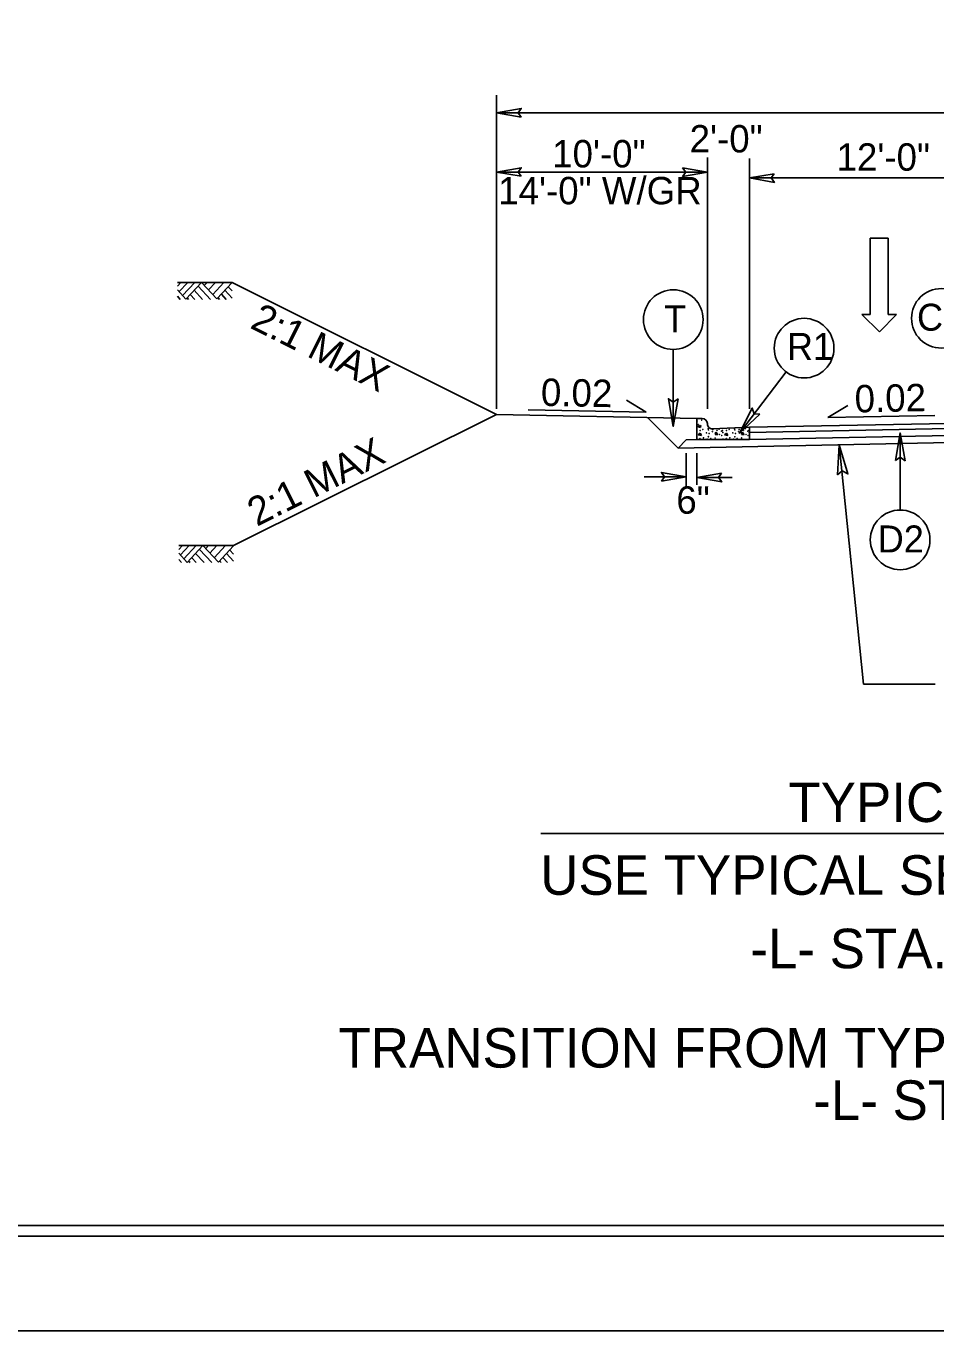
# Model space of a CAD drawing. Extents: x 1904401 to 1905163, y 193929 to 194736.
# Drawn here: x 1904929.9 to 1904973, y 194494.2 to 194556.1 of the extents above; entities that cross this region are included whole.
import ezdxf

# ---------------------------------------------------------------- set-up
doc = ezdxf.new("R2010")
doc.units = 0
for name, color, linetype in [('Default', 7, 'Continuous'), ('Old_Level_1', 7, 'Continuous'), ('Old_Level_11', 7, 'Continuous'), ('Old_Level_20', 7, 'Continuous'), ('Prop Dimension Text', 7, 'Continuous'), ('Prop Lane Arrow CELL', 7, 'Continuous'), ('Sheet Cutting Line CELL', 7, 'Continuous'), ('Sheet Plot Border Inside CELL', 7, 'Continuous'), ('Sheet Plot Border Outside CELL', 7, 'Continuous'), ('Sheet Typical CELL', 7, 'Continuous'), ('Typical Arrow Superelevation CELL', 7, 'Continuous'), ('Typical Berm CELL', 7, 'Continuous'), ('Typical Curb CELL', 7, 'Continuous'), ('Typical Hinge Slope Arterial CELL', 7, 'Continuous'), ('Typical Pavement Slope CELL', 7, 'Continuous'), ('Typical Terminator CELL', 7, 'Continuous')]:
    doc.layers.add(name, color=color, linetype=linetype)

msp = doc.modelspace()

# ---------------------------------------------------------------- linework, layer by layer
at = {"layer": 'Default'}
msp.add_line((1904964.149, 194549.808), (1904964.149, 194537.934), dxfattribs=at)
at = {"layer": 'Old_Level_1'}
for p, q in [((1904952.149, 194551.972), (1905015.649, 194551.972)), ((1904952.149, 194549.16), (1904962.149, 194549.16)), ((1904964.149, 194548.88), (1904976.149, 194548.88)), ((1904975.899, 194548.88), (1904971.899, 194548.88)), ((1904937.199, 194543.928), (1904937.029, 194543.745)), ((1904937.519, 194543.928), (1904937.105, 194543.484)), ((1904937.852, 194543.928), (1904937.272, 194543.305)), ((1904938.174, 194543.927), (1904937.433, 194543.131)), ((1904938.905, 194543.141), (1904938.174, 194543.927)), ((1904938.438, 194543.928), (1904938.305, 194543.785)), ((1904938.84, 194543.928), (1904938.507, 194543.569)), ((1904939.238, 194543.928), (1904938.705, 194543.355)), ((1904939.629, 194543.92), (1904938.905, 194543.141)), ((1904937.433, 194543.131), (1904937.029, 194543.566)), ((1904937.163, 194543.123), (1904937.029, 194543.266)), ((1904937.564, 194543.123), (1904937.495, 194543.197)), ((1904937.859, 194543.123), (1904937.642, 194543.356)), ((1904938.225, 194543.123), (1904937.825, 194543.552)), ((1904938.595, 194543.123), (1904938.009, 194543.751)), ((1904939.03, 194543.123), (1904938.959, 194543.199)), ((1904939.341, 194543.123), (1904939.114, 194543.366)), ((1904939.629, 194543.186), (1904939.287, 194543.552)), ((1904939.629, 194543.519), (1904939.443, 194543.719)), ((1904937.267, 194531.442), (1904937.097, 194531.259)), ((1904937.587, 194531.441), (1904937.173, 194530.997)), ((1904937.92, 194531.442), (1904937.34, 194530.819)), ((1904938.242, 194531.441), (1904937.501, 194530.645)), ((1904938.973, 194530.654), (1904938.242, 194531.441)), ((1904938.506, 194531.442), (1904938.373, 194531.299)), ((1904938.908, 194531.441), (1904938.575, 194531.083)), ((1904939.306, 194531.442), (1904938.773, 194530.869)), ((1904939.697, 194531.434), (1904938.973, 194530.654)), ((1904937.501, 194530.645), (1904937.097, 194531.08)), ((1904937.231, 194530.637), (1904937.097, 194530.78)), ((1904937.927, 194530.637), (1904937.71, 194530.87)), ((1904938.293, 194530.637), (1904937.893, 194531.066)), ((1904938.663, 194530.637), (1904938.077, 194531.265)), ((1904939.409, 194530.637), (1904939.182, 194530.88)), ((1904939.697, 194530.7), (1904939.355, 194531.066)), ((1904939.697, 194531.032), (1904939.511, 194531.232)), ((1904937.632, 194530.637), (1904937.563, 194530.711)), ((1904939.098, 194530.637), (1904939.027, 194530.713)), ((1904954.252, 194517.787), (1905006.646, 194517.787))]:
    msp.add_line(p, q, dxfattribs=at)
for points in [[(1904939.629, 194543.928), (1904937.029, 194543.928)], [(1904939.697, 194531.442), (1904937.097, 194531.442)]]:
    msp.add_lwpolyline(points, dxfattribs=at)
at = {"layer": 'Old_Level_11'}
for p, q in [((1904960.534, 194540.747), (1904960.534, 194537.093)), ((1904965.879, 194539.682), (1904963.667, 194536.773)), ((1904971.286, 194533.13), (1904971.286, 194536.784))]:
    msp.add_line(p, q, dxfattribs=at)
for points in [[(1904960.759, 194538.402), (1904960.534, 194537.093), (1904960.301, 194538.409), (1904960.534, 194538.242)], [(1904964.639, 194537.679), (1904963.667, 194536.773), (1904964.278, 194537.962), (1904964.362, 194537.688)], [(1904971.061, 194535.475), (1904971.286, 194536.784), (1904971.519, 194535.468), (1904971.286, 194535.635)]]:
    msp.add_lwpolyline(points, close=True, dxfattribs=at)
for centre in [(1904960.534, 194542.161), (1904973.24, 194542.222), (1904966.734, 194540.808), (1904971.286, 194531.715)]:
    msp.add_circle(centre, 1.414, dxfattribs=at)
at = {"layer": 'Prop Dimension Text'}
for p, q in [((1904952.149, 194552.799), (1904952.149, 194537.934)), ((1904962.149, 194549.853), (1904962.149, 194537.934)), ((1904964.899, 194548.88), (1904975.899, 194548.88))]:
    msp.add_line(p, q, dxfattribs=at)
at = {"layer": 'Prop Lane Arrow CELL'}
for p, q in [((1904969.862, 194546.031), (1904970.718, 194546.031)), ((1904969.862, 194542.399), (1904969.862, 194546.031)), ((1904970.718, 194546.031), (1904970.718, 194542.399)), ((1904970.303, 194541.582), (1904969.473, 194542.399)), ((1904969.473, 194542.399), (1904969.862, 194542.399)), ((1904971.107, 194542.399), (1904970.303, 194541.582)), ((1904970.718, 194542.399), (1904971.107, 194542.399)), ((1904961.15, 194535.82), (1904961.15, 194534.281)), ((1904961.65, 194535.819), (1904961.65, 194534.321)), ((1904969.552, 194524.87), (1904968.403, 194536.222)), ((1904961.15, 194534.702), (1904959.16, 194534.702)), ((1904963.321, 194534.675), (1904961.65, 194534.675)), ((1904972.951, 194524.87), (1904969.552, 194524.87))]:
    msp.add_line(p, q, dxfattribs=at)
at = {"layer": 'Sheet Cutting Line CELL'}
msp.add_line((1904710.692, 194494.195), (1905047.492, 194494.195), dxfattribs=at)
at = {"layer": 'Sheet Plot Border Inside CELL'}
msp.add_lwpolyline([(1905046.592, 194709.705), (1904713.292, 194709.705), (1904713.292, 194498.685), (1905046.592, 194498.685)], close=True, dxfattribs=at)
at = {"layer": 'Sheet Plot Border Outside CELL'}
msp.add_lwpolyline([(1905047.492, 194714.195), (1904710.692, 194714.195), (1904710.692, 194494.195), (1905047.492, 194494.195)], close=True, dxfattribs=at)
at = {"layer": 'Sheet Typical CELL'}
msp.add_lwpolyline([(1905044.092, 194709.195), (1904744.092, 194709.195), (1904744.092, 194499.195), (1905044.092, 194499.195)], close=True, dxfattribs=at)
at = {"layer": 'Typical Arrow Superelevation CELL'}
for p, q in [((1904959.256, 194537.765), (1904958.316, 194538.333)), ((1904959.256, 194537.765), (1904953.663, 194537.876)), ((1904967.864, 194537.518), (1904968.804, 194538.086)), ((1904967.864, 194537.518), (1904972.935, 194537.619))]:
    msp.add_line(p, q, dxfattribs=at)
at = {"layer": 'Typical Berm CELL'}
msp.add_line((1904952.149, 194537.668), (1904961.65, 194537.47), dxfattribs=at)
at = {"layer": 'Typical Curb CELL'}
for p, q in [((1904961.65, 194536.47), (1904961.65, 194537.47)), ((1904961.65, 194537.47), (1904961.91, 194537.47)), ((1904961.686, 194537.092), (1904961.84, 194537.137)), ((1904961.824, 194537.046), (1904961.686, 194537.092)), ((1904961.84, 194537.137), (1904961.824, 194537.046)), ((1904962.15, 194537.22), (1904962.15, 194537.23)), ((1904964.149, 194537.053), (1904962.399, 194536.98)), ((1904964.149, 194536.47), (1904964.149, 194537.053)), ((1904961.65, 194536.47), (1904964.149, 194536.47)), ((1904961.812, 194536.773), (1904961.709, 194536.698)), ((1904961.709, 194536.698), (1904961.875, 194536.659)), ((1904961.875, 194536.659), (1904961.812, 194536.773)), ((1904962.554, 194536.829), (1904962.519, 194536.716)), ((1904962.519, 194536.716), (1904962.639, 194536.71)), ((1904962.639, 194536.71), (1904962.554, 194536.829)), ((1904963.061, 194536.773), (1904962.958, 194536.698)), ((1904962.958, 194536.698), (1904963.124, 194536.659)), ((1904963.124, 194536.659), (1904963.061, 194536.773)), ((1904963.803, 194536.829), (1904963.768, 194536.716)), ((1904963.768, 194536.716), (1904963.889, 194536.71)), ((1904963.889, 194536.71), (1904963.803, 194536.829))]:
    msp.add_line(p, q, dxfattribs=at)
for centre in [(1904961.663, 194537.36), (1904961.715, 194537.177), (1904961.88, 194537.394), (1904961.932, 194536.955), (1904962.189, 194536.983), (1904962.411, 194536.949), (1904962.702, 194536.964), (1904963.181, 194536.955), (1904963.438, 194536.983), (1904963.66, 194536.949), (1904963.809, 194537.012), (1904963.951, 194536.995), (1904961.795, 194536.516), (1904961.812, 194536.904), (1904961.966, 194536.556), (1904962.108, 194536.79), (1904962.143, 194536.493), (1904962.2, 194536.607), (1904962.206, 194536.933), (1904962.234, 194536.761), (1904962.314, 194536.522), (1904962.383, 194536.847), (1904962.52, 194536.545), (1904962.605, 194536.91), (1904962.679, 194536.476), (1904962.731, 194536.71), (1904962.811, 194536.87), (1904962.827, 194536.664), (1904962.867, 194536.904), (1904962.884, 194536.807), (1904962.89, 194536.499), (1904963.044, 194536.516), (1904963.061, 194536.904), (1904963.215, 194536.556), (1904963.358, 194536.79), (1904963.392, 194536.493), (1904963.449, 194536.607), (1904963.455, 194536.933), (1904963.483, 194536.761), (1904963.563, 194536.522), (1904963.632, 194536.847), (1904963.769, 194536.545), (1904963.854, 194536.91), (1904963.928, 194536.476), (1904963.98, 194536.71), (1904964.06, 194536.87), (1904964.076, 194536.664), (1904964.116, 194536.904), (1904964.133, 194536.807), (1904964.139, 194536.499)]:
    msp.add_circle(centre, 0.00802, dxfattribs=at)
for centre, start, end in [((1904961.91, 194537.23), 0, 90), ((1904962.389, 194537.22), 180, 272.38446)]:
    msp.add_arc(centre, 0.24, start, end, dxfattribs=at)
at = {"layer": 'Typical Hinge Slope Arterial CELL'}
for p in [(1904939.629, 194543.928), (1904939.697, 194531.442)]:
    msp.add_line(p, (1904952.149, 194537.668), dxfattribs=at)
at = {"layer": 'Typical Pavement Slope CELL'}
for p, q in [((1904960.759, 194536.069), (1904959.308, 194537.519)), ((1904964.149, 194537.053), (1904975.899, 194537.288)), ((1904964.149, 194536.803), (1904975.899, 194537.038)), ((1904960.759, 194536.069), (1904983.899, 194536.531)), ((1904960.759, 194536.069), (1904961.15, 194536.46)), ((1904961.15, 194536.46), (1904961.65, 194536.47)), ((1904964.149, 194536.47), (1904975.899, 194536.705))]:
    msp.add_line(p, q, dxfattribs=at)
at = {"layer": 'Typical Terminator CELL'}
for points in [[(1904953.321, 194551.77), (1904952.149, 194551.972), (1904953.328, 194552.18), (1904953.178, 194551.972)], [(1904953.321, 194548.958), (1904952.149, 194549.16), (1904953.328, 194549.368), (1904953.178, 194549.16)], [(1904960.978, 194549.361), (1904962.149, 194549.16), (1904960.971, 194548.951), (1904961.121, 194549.16)], [(1904965.321, 194549.081), (1904964.149, 194548.88), (1904965.328, 194548.671), (1904965.178, 194548.88)], [(1904968.317, 194534.797), (1904968.403, 194536.222), (1904968.807, 194534.844), (1904968.538, 194534.995)], [(1904959.978, 194534.501), (1904961.15, 194534.702), (1904959.972, 194534.911), (1904960.122, 194534.702)], [(1904962.822, 194534.877), (1904961.65, 194534.675), (1904962.828, 194534.467), (1904962.678, 194534.675)]]:
    msp.add_lwpolyline(points, close=True, dxfattribs=at)

# ---------------------------------------------------------------- texts
at = {"layer": 'Old_Level_1'}
for s, height, p in [('2\'-0"', 1.3, (1904961.308, 194550.09)), ('10\'-0" ', 1.3, (1904954.794, 194549.38)), ('12\'-0"', 1.3, (1904968.272, 194549.223)), ('14\'-0" W/GR', 1.3, (1904952.237, 194547.63)), ('TYPICAL SECTION NO. 4', 1.875, (1904965.989, 194518.331)), ('TRANSITION FROM TYPICAL SECTION NO. 4 TO TYPICAL SECTION NO. 3:', 1.875, (1904944.667, 194506.683))]:
    msp.add_text(s, height=height, dxfattribs=at).set_placement(p)
at = {"layer": 'Old_Level_20'}
for s, height, p in [('T', 1.279, (1904960.098, 194541.564)), ('C3', 1.2792, (1904972.083, 194541.636)), ('R1', 1.2792, (1904965.918, 194540.249)), ('D2', 1.2792, (1904970.221, 194531.118))]:
    msp.add_text(s, height=height, dxfattribs=at).set_placement(p)
at = {"layer": 'Prop Dimension Text'}
for rotation, p in [(358.8538, (1904954.249, 194538.073)), (1.1462, (1904969.14, 194537.754))]:
    msp.add_text('0.02', height=1.3, rotation=rotation, dxfattribs=at).set_placement(p)
at = {"layer": 'Prop Lane Arrow CELL'}
msp.add_text('6"', height=1.3, rotation=0.00016, dxfattribs=at).set_placement((1904960.678, 194532.955))
for s, p in [('USE TYPICAL SECTION NO. 4', (1904954.226, 194514.88)), ('-L- STA. 33+76.50 (END BRIDGE) TO 39+32.00', (1904964.184, 194511.396)), ('-L- STA. 39+32.00 TO 40+32.00', (1904967.165, 194504.204))]:
    msp.add_text(s, height=1.875, dxfattribs=at).set_placement(p)
at = {"layer": 'Typical Hinge Slope Arterial CELL'}
for rotation, p in [(333.43495, (1904940.421, 194541.79)), (26.56505, (1904940.793, 194532.331))]:
    msp.add_text('2:1 MAX', height=1.35, rotation=rotation, dxfattribs=at).set_placement(p)

doc.saveas('drawing.dxf')
